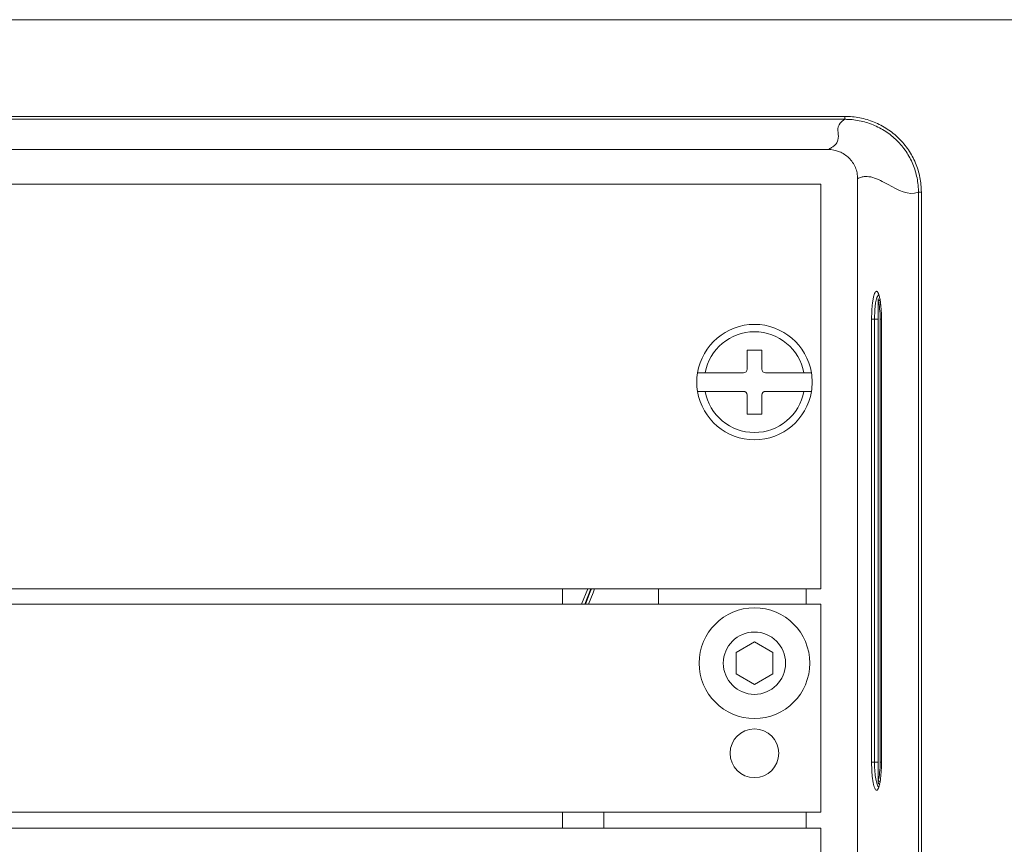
# Model space of a CAD drawing. Header units: millimetres. Extents: x 0 to 1118, y 0 to 864.
# Tile 288 of 390: x 869 to 886, y 403 to 417. Entities that reach past the tile are written whole.
import ezdxf

# ---------------------------------------------------------------- set-up
doc = ezdxf.new("R2010")
doc.units = ezdxf.units.MM
doc.styles.add('SLDTEXTSTYLE0', font='TXT', dxfattribs={"width": 0.605})
doc.dimstyles.new('SLDDIMSTYLE0', dxfattribs={"dimtxt": 3.175, "dimasz": 3.302, "dimexe": 0, "dimexo": 0.0625, "dimgap": 0.79375, "dimtad": 0, "dimtih": 1, "dimtoh": 1, "dimdec": 1, "dimlfac": 4, "dimrnd": 1e-09, "dimzin": 12, "dimdsep": 46, "dimtxsty": 'SLDTEXTSTYLE0', "dimsah": 1, "dimcen": 0.09, "dimadec": 0, "dimazin": 3, "dimtfac": 1, "dimtofl": 0, "dimtmove": 0, "dimatfit": 3, "dimfxl": 1, "dimfrac": 2, "dimtolj": 1, "dimtzin": 12, "dimarcsym": 0})

# ---------------------------------------------------------------- blocks, each defined once
blk = doc.blocks.new('_D_17')
at = {"color": 7, "linetype": 'Continuous', "lineweight": 0}
for p, q in [((900.769, 417.364), (739.354, 417.364)), ((740.954, 417.364), (740.954, 402.787)), ((740.954, 383.339), (740.954, 397.915)), ((785.651, 383.339), (739.354, 383.339))]:
    blk.add_line(p, q, dxfattribs=at)
for points in [[(740.954, 417.364), (740.446, 414.062), (741.462, 414.062)], [(740.954, 383.339), (741.462, 386.641), (740.446, 386.641)]]:
    blk.add_solid(points, dxfattribs=at)
at = {"color": 7, "linetype": 'Continuous', "lineweight": 0, "insert": (735.497, 402.008), "char_height": 3.175, "attachment_point": 1, "style": 'SLDTEXTSTYLE0'}
blk.add_mtext('136.1', dxfattribs=at)

msp = doc.modelspace()

# ---------------------------------------------------------------- linework, layer by layer
at = {"color": 9, "linetype": 'Continuous', "lineweight": 0}
for p, q in [((809.5606, 415.7268), (883.1281, 415.7268)), ((883.1281, 415.7268), (883.1281, 415.677)), ((883.1281, 415.677), (809.5606, 415.677)), ((884.424, 414.4429), (884.3747, 414.4429)), ((884.3747, 391.6855), (884.3747, 414.4429)), ((884.424, 414.4429), (884.424, 391.6855)), ((883.6944, 412.596), (883.6947, 412.596)), ((883.6947, 412.596), (883.6947, 404.4862)), ((883.5814, 404.7911), (883.5814, 412.2911)), ((883.6298, 412.2911), (883.6944, 412.2911)), ((883.6298, 412.2911), (883.6298, 404.7911)), ((883.7478, 412.2911), (883.7262, 412.2911)), ((883.7262, 404.7911), (883.7262, 412.2911)), ((883.7486, 412.2911), (883.7486, 404.7911)), ((878.6687, 407.4681), (878.774, 407.7271)), ((878.8269, 407.7271), (878.7237, 407.4681)), ((882.4719, 407.4681), (882.4719, 407.7271)), ((883.6298, 404.7911), (883.5814, 404.7911)), ((883.6298, 404.7911), (883.6944, 404.7911)), ((883.7262, 404.7911), (883.7478, 404.7911)), ((883.7486, 404.7911), (883.7478, 404.7911)), ((883.6947, 404.4862), (883.6944, 404.4862)), ((882.4719, 403.6756), (882.4719, 403.9431))]:
    msp.add_line(p, q, dxfattribs=at)
at = {"color": 7, "linetype": 'Continuous', "lineweight": 15}
for p, q in [((809.8444, 415.1661), (882.8443, 415.1661)), ((870.7228, 415.1661), (870.9709, 415.1661)), ((882.1763, 415.1661), (882.4244, 415.1661)), ((882.7219, 414.5771), (846.4719, 414.5771)), ((882.7219, 414.5771), (882.7219, 407.7271)), ((883.3444, 414.6718), (883.3444, 391.981)), ((883.6944, 412.596), (883.6944, 412.6416)), ((883.6944, 404.4862), (883.6944, 412.596)), ((883.6298, 412.2911), (883.5814, 412.2911)), ((883.7478, 412.2911), (883.7478, 404.7911)), ((883.7486, 412.2911), (883.7478, 412.2911)), ((881.4719, 411.7708), (881.4719, 411.4458)), ((881.7219, 411.7708), (881.4719, 411.7708)), ((881.7219, 411.4458), (881.7219, 411.7708)), ((880.7588, 411.3833), (880.6319, 411.3833)), ((881.4094, 411.3833), (880.7588, 411.3833)), ((882.4349, 411.3833), (881.7844, 411.3833)), ((882.5618, 411.3833), (882.4349, 411.3833)), ((880.6319, 411.0708), (880.7588, 411.0708)), ((880.7588, 411.0708), (881.4094, 411.0708)), ((881.7844, 411.0708), (882.4349, 411.0708)), ((882.4349, 411.0708), (882.5618, 411.0708)), ((881.4719, 411.0083), (881.4719, 410.6833)), ((881.7219, 410.6833), (881.7219, 411.0083)), ((881.4719, 410.6833), (881.7219, 410.6833)), ((846.4719, 407.7271), (882.7219, 407.7271)), ((878.3469, 407.4681), (878.3469, 407.7271)), ((879.9719, 407.4681), (879.9719, 407.7271)), ((809.9719, 407.4681), (882.7219, 407.4681)), ((882.7219, 407.4681), (882.7219, 403.9431)), ((881.5969, 406.8289), (881.2844, 406.6485)), ((881.9094, 406.6485), (881.5969, 406.8289)), ((881.2844, 406.6485), (881.2844, 406.2877)), ((881.9094, 406.2877), (881.9094, 406.6485)), ((881.2844, 406.2877), (881.5969, 406.1073)), ((881.5969, 406.1073), (881.9094, 406.2877)), ((883.6944, 404.4407), (883.6944, 404.4862)), ((882.7219, 403.9431), (809.9719, 403.9431)), ((878.3469, 403.6756), (878.3469, 403.9431)), ((879.0469, 403.6756), (879.0469, 403.9431)), ((882.7219, 403.6756), (809.9719, 403.6756)), ((882.7219, 392.1756), (882.7219, 403.6756))]:
    msp.add_line(p, q, dxfattribs=at)
at = {"color": 7, "linetype": 'Continuous', "lineweight": 15, "flags": 128}
for points in [[(883.7047, 412.7084), (883.6977, 412.7078), (883.6715, 412.6582), (883.6501, 412.5684), (883.6358, 412.4488), (883.6298, 412.2911), (883.6298, 412.2911), (883.6298, 412.2911)], [(878.7314, 407.4681), (878.8159, 407.6748), (878.8343, 407.7271)]]:
    msp.add_lwpolyline(points, dxfattribs=at)
at = {"color": 9, "linetype": 'Continuous', "lineweight": 0, "flags": 128}
msp.add_lwpolyline([(878.8871, 407.7271), (878.8628, 407.6577), (878.7862, 407.4681)], dxfattribs=at)
at = {"color": 7, "linetype": 'Continuous', "lineweight": 15}
for centre, radius in [((881.5969, 406.4681), 0.9375), ((881.5969, 406.4681), 0.5278), ((881.5969, 404.9431), 0.4125)]:
    msp.add_circle(centre, radius, dxfattribs=at)
at = {"color": 9, "linetype": 'Continuous', "lineweight": 0}
for centre, radius, start, end in [((883.7178, 412.5943), 0.0235, 87.20453, 175.8357), ((883.7203, 412.5919), 0.0259, 93.09846, 170.82882), ((883.7178, 404.4879), 0.0235, 184.1643, 272.79547), ((883.7198, 404.4901), 0.0253, 188.76533, 253.17434)]:
    msp.add_arc(centre, radius, start, end, dxfattribs=at)
at = {"color": 7, "linetype": 'Continuous', "lineweight": 15}
for centre, radius, start, end in [((881.5969, 411.2271), 0.9775, 9.19799, 170.80201), ((881.5969, 411.2271), 0.8525, 10.56113, 169.43887), ((881.5969, 411.2271), 0.9775, 170.80201, 189.19799), ((881.4094, 411.4458), 0.0625, 270, 0), ((881.7844, 411.4458), 0.0625, 180, 270), ((881.5969, 411.2271), 0.9775, 350.80201, 9.19799), ((881.5969, 411.2271), 0.9775, 189.19799, 350.80201), ((881.5969, 411.2271), 0.8525, 190.56113, 349.43887), ((881.4094, 411.0083), 0.0625, 0, 90), ((881.7844, 411.0083), 0.0625, 90, 180), ((883.7194, 404.4407), 0.025, 180, 269)]:
    msp.add_arc(centre, radius, start, end, dxfattribs=at)
at = {"color": 9, "linetype": 'Continuous', "lineweight": 0}
for centre, start_param, end_param in [((883.6645, 412.2911), 4.712389, 5.7703366), ((883.6645, 404.7911), 3.6544414, 4.712389)]:
    msp.add_ellipse(centre, major_axis=(0, 0.3499), ratio=0.1763278, start_param=start_param, end_param=end_param, dxfattribs=at)
for points, knots in [([(883.1281, 415.7268), (883.2133, 415.7268), (883.2975, 415.7186), (883.4642, 415.686), (883.5456, 415.6616), (883.7012, 415.5981), (883.7764, 415.5586), (883.9181, 415.4652), (883.9835, 415.4123), (884.1033, 415.2941), (884.1581, 415.2281), (884.2525, 415.0884), (884.2924, 415.0145), (884.3413, 414.8975), (884.3559, 414.8573), (884.3806, 414.7763), (884.3909, 414.7355), (884.4156, 414.6119), (884.424, 414.5281), (884.424, 414.4429)], [0, 0, 0, 0, 0.125, 0.125, 0.25, 0.25, 0.375, 0.375, 0.5, 0.5, 0.625, 0.625, 0.75, 0.75, 0.8125, 0.8125, 0.875, 0.875, 1, 1, 1, 1]), ([(882.8443, 415.1661), (882.8548, 415.1713), (882.8655, 415.1765), (882.8851, 415.187), (882.9125, 415.2026), (882.9638, 415.2394), (883.0222, 415.3137), (883.0168, 415.464), (882.9897, 415.5932), (883.1281, 415.677)], [0, 0, 0, 0, 0.03125, 0.03125, 0.0625, 0.125, 0.25, 0.5, 1, 1, 1, 1]), ([(884.3747, 414.4429), (884.3748, 414.4631), (884.3743, 414.4838), (884.3723, 414.5244), (884.3708, 414.5446), (884.3648, 414.605), (884.3529, 414.6849), (884.3332, 414.7635), (884.3094, 414.8413), (884.2954, 414.88), (884.2484, 414.9924), (884.21, 415.0635), (884.1193, 415.1978), (884.0665, 415.2613), (883.9514, 415.3748), (883.8885, 415.4257), (883.7522, 415.5154), (883.6799, 415.5533), (883.5303, 415.6143), (883.4522, 415.6377), (883.3317, 415.6613), (883.2911, 415.6672), (883.2302, 415.6731), (883.2098, 415.6746), (883.169, 415.6765), (883.1483, 415.677), (883.1281, 415.677)], [0, 0, 0, 0, 0.03125, 0.03125, 0.0625, 0.0625, 0.125, 0.1875, 0.1875, 0.25, 0.25, 0.375, 0.375, 0.5, 0.5, 0.625, 0.625, 0.75, 0.75, 0.875, 0.875, 0.9375, 0.9375, 0.96875, 0.96875, 1, 1, 1, 1]), ([(883.3444, 414.6718), (883.3656, 414.6823), (883.3869, 414.6912), (883.4295, 414.703), (883.4935, 414.7133), (883.6436, 414.6925), (883.9456, 414.5289), (884.2046, 414.376), (884.3747, 414.4429)], [0, 0, 0, 0, 0.0625, 0.0625, 0.125, 0.25, 0.5, 1, 1, 1, 1]), ([(883.7189, 412.6178), (883.7213, 412.6092), (883.7285, 412.5826), (883.7339, 412.5419), (883.7376, 412.5144)], [0, 0, 0, 0, 0.3222147, 1, 1, 1, 1]), ([(883.7426, 412.4627), (883.7449, 412.4369), (883.7496, 412.3833), (883.7501, 412.3226), (883.7503, 412.2911)], [0, 0, 0, 0, 0.4826425, 1, 1, 1, 1]), ([(883.7486, 404.7911), (883.7486, 404.7279), (883.7464, 404.667), (883.7401, 404.5798), (883.7374, 404.5525), (883.7313, 404.501), (883.7278, 404.4766), (883.72, 404.4329), (883.7158, 404.4134), (883.7067, 404.3791), (883.7018, 404.3644), (883.6868, 404.3293), (883.6759, 404.317), (883.6543, 404.317), (883.6433, 404.3291), (883.6283, 404.3641), (883.6234, 404.3788), (883.6143, 404.413), (883.6101, 404.4324), (883.6023, 404.4761), (883.5987, 404.5004), (883.5926, 404.5518), (883.59, 404.5791), (883.5836, 404.6663), (883.5814, 404.7279), (883.5814, 404.7911)], [0, 0, 0, 0, 0.125, 0.125, 0.1875, 0.1875, 0.25, 0.25, 0.3125, 0.3125, 0.375, 0.375, 0.5, 0.5, 0.625, 0.625, 0.6875, 0.6875, 0.75, 0.75, 0.8125, 0.8125, 0.875, 0.875, 1, 1, 1, 1])]:
    msp.add_open_spline(points, degree=3, knots=knots, dxfattribs=at)
at = {"color": 7, "linetype": 'Continuous', "lineweight": 15}
for points, knots in [([(883.3444, 414.6718), (883.3444, 414.7047), (883.3411, 414.737), (883.3284, 414.8005), (883.3188, 414.8321), (883.2936, 414.8922), (883.2782, 414.9206), (883.2418, 414.9745), (883.2206, 414.9999), (883.1512, 415.0681), (883.0954, 415.1047), (882.9753, 415.1533), (882.91, 415.1661), (882.8443, 415.1661)], [0, 0, 0, 0, 0.125, 0.125, 0.25, 0.25, 0.375, 0.375, 0.5, 0.5, 0.75, 0.75, 1, 1, 1, 1]), ([(883.5814, 412.2911), (883.5814, 412.3543), (883.5836, 412.4153), (883.59, 412.5024), (883.5926, 412.5298), (883.5987, 412.5813), (883.6022, 412.6057), (883.61, 412.6494), (883.6142, 412.6689), (883.6233, 412.7031), (883.6282, 412.7179), (883.6432, 412.753), (883.6541, 412.7652), (883.6704, 412.7653), (883.6758, 412.7622), (883.6865, 412.7503), (883.6917, 412.7415), (883.7017, 412.7181), (883.7066, 412.7034), (883.7157, 412.6693), (883.7199, 412.6499), (883.7277, 412.6061), (883.7313, 412.5818), (883.7374, 412.5304), (883.74, 412.5031), (883.7464, 412.4159), (883.7486, 412.3543), (883.7486, 412.2911)], [0, 0, 0, 0, 0.125, 0.125, 0.1875, 0.1875, 0.25, 0.25, 0.3125, 0.3125, 0.375, 0.375, 0.5, 0.5, 0.5625, 0.5625, 0.625, 0.625, 0.6875, 0.6875, 0.75, 0.75, 0.8125, 0.8125, 0.875, 0.875, 1, 1, 1, 1]), ([(883.6298, 404.7911), (883.6298, 404.7911), (883.6298, 404.7837), (883.6301, 404.7287), (883.6346, 404.6261), (883.65, 404.5015), (883.6727, 404.4125), (883.6953, 404.3673), (883.7092, 404.3717), (883.7136, 404.3731)], [0, 0, 0, 0, 0.0000224, 0.0333735, 0.2456442, 0.4610987, 0.6793515, 0.898659, 1, 1, 1, 1])]:
    msp.add_open_spline(points, degree=3, knots=knots, dxfattribs=at)

# ---------------------------------------------------------------- dimensions: what is measured, and where the dimension line sits
at = {"color": 7, "linetype": 'Continuous', "lineweight": 0}
dim = msp.add_linear_dim(base=(740.9545, 383.3386), p1=(902.3694, 417.3636), p2=(787.2514, 383.3386), angle=90, dimstyle='SLDDIMSTYLE0', dxfattribs=at)
dim.commit()
dim.dimension.update_dxf_attribs({"geometry": '_D_17', "text_midpoint": (740.9545, 400.3511), "dimtype": 160})

doc.saveas('drawing.dxf')
